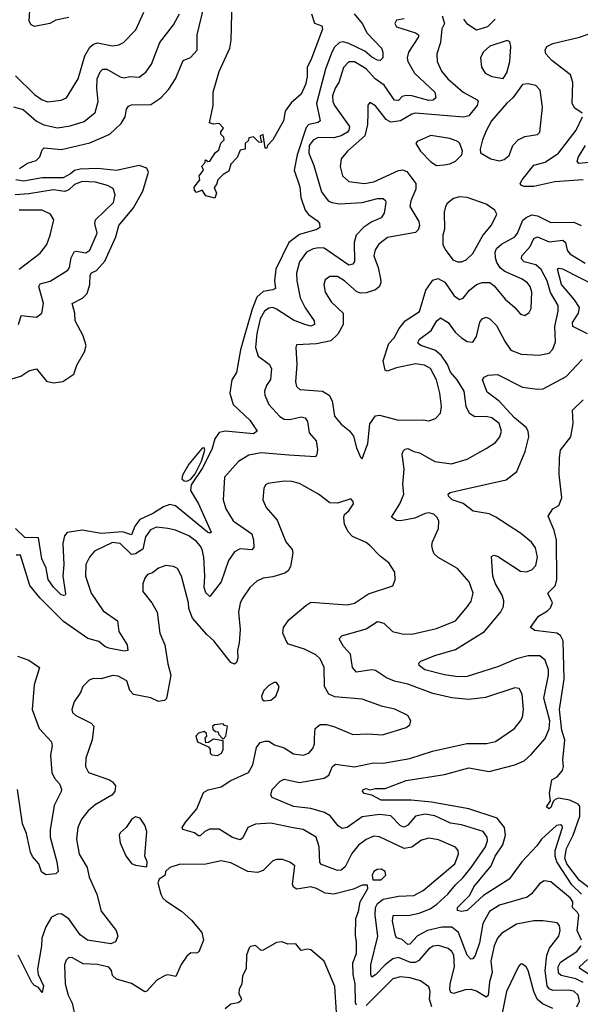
# Model space of a CAD drawing. Extents: x 1954678 to 2060275, y 904822 to 1016299.
# Tile 336 of 467: x 2000028 to 2002969, y 1002218 to 1007385. Entities that reach past the tile are written whole.
import ezdxf

# ---------------------------------------------------------------- set-up
doc = ezdxf.new("R2010")
doc.units = 0

msp = doc.modelspace()

# ---------------------------------------------------------------- linework, layer by layer
at = {"layer": '0CON20XD'}
for points in [[(2001558.5, 1007415), (2001575, 1007367.5), (2001613, 1007353), (2001615.8, 1007335), (2001555, 1007172), (2001535.6, 1007135), (2001535.5, 1007085), (2001527.9, 1007045), (2001505, 1006994.3), (2001451.7, 1006948.3), (2001421.2, 1006905), (2001412, 1006855), (2001355.6, 1006755), (2001327.5, 1006725), (2001325, 1006710), (2001315, 1006710), (2001305, 1006782.5), (2001290, 1006775), (2001292.5, 1006752.5), (2001300, 1006745), (2001295, 1006740), (2001281.7, 1006741.7), (2001255, 1006770), (2001230, 1006765), (2001228.3, 1006751.7), (2001210, 1006735), (2001210, 1006705), (2001185, 1006700), (2001168.3, 1006661.7), (2001135, 1006627.5), (2001125, 1006590), (2001095, 1006572.5), (2001066.7, 1006545), (2001059.5, 1006520.5), (2001047.5, 1006505), (2001060, 1006475), (2001051.7, 1006448.3), (2001005, 1006460), (2000985, 1006490), (2000955, 1006477.5), (2000945, 1006490), (2000943.3, 1006506.7), (2000972.5, 1006545), (2000970, 1006565), (2000992.5, 1006595), (2000983.6, 1006616.4), (2001000, 1006635), (2001000, 1006645), (2001005, 1006650), (2001015, 1006640), (2001025, 1006642.5), (2001054, 1006686), (2001071.7, 1006701.7), (2001083.3, 1006736.7), (2001100, 1006755), (2001098.3, 1006768.3), (2001082.5, 1006785), (2001083, 1006797), (2001096.7, 1006815), (2001075, 1006840), (2001045, 1006837.5), (2001023, 1006843), (2001043.3, 1006935), (2001042.5, 1007005), (2001075, 1007113.3), (2001129.6, 1007235), (2001137.9, 1007277.9), (2001143.1, 1007485)], [(2000005, 1007090), (2000105, 1006992.9), (2000145, 1006964.6), (2000175, 1006953.1), (2000245, 1006961.8), (2000273.1, 1006975), (2000333.8, 1007075), (2000370, 1007195), (2000395, 1007240.8), (2000415, 1007256.6), (2000435, 1007262.8), (2000515, 1007248.4), (2000547.1, 1007252.9), (2000572.5, 1007265), (2000637.7, 1007332.3), (2000678.1, 1007425)], [(2000026.1, 1006603.9), (2000068.3, 1006631.7), (2000113.7, 1006646.3), (2000133.6, 1006665), (2000145, 1006701.2), (2000156.7, 1006713.3), (2000246.5, 1006703.5), (2000395, 1006739.5), (2000500, 1006785), (2000559.6, 1006840.4), (2000581.1, 1006875), (2000587.8, 1006915), (2000599.2, 1006930.8), (2000615, 1006938.5), (2000715, 1006939.6), (2000768.9, 1006975), (2000810, 1007020), (2000844.5, 1007075), (2000885, 1007170), (2000923, 1007187), (2000959.2, 1007225), (2000959.5, 1007305), (2000997.6, 1007465)], [(2000285, 1007396.1), (2000217.5, 1007382.5), (2000185, 1007364.5), (2000105, 1007349.6), (2000087.4, 1007357.4), (2000077.5, 1007377.5), (2000080.5, 1007435)], [(1999995, 1006927.3), (2000045, 1006913.6), (2000115, 1006852.4), (2000155, 1006833.7), (2000225, 1006817.8), (2000292.3, 1006827.8), (2000365, 1006850.4), (2000422.7, 1006897.3), (2000439.1, 1006955), (2000432.5, 1007025), (2000434.7, 1007075), (2000449.2, 1007110.8), (2000464.2, 1007125.8), (2000485, 1007125.4), (2000555, 1007084.6), (2000575, 1007080), (2000605, 1007087.3), (2000655, 1007083.1), (2000689.8, 1007110.2), (2000718.8, 1007151.2), (2000762.9, 1007265), (2000835, 1007358.6), (2000865.4, 1007415)], [(2001782.5, 1007415), (2001823.8, 1007365), (2001850.3, 1007315), (2001925.6, 1007235), (2001933.3, 1007215), (2001932.5, 1007185), (2001919.3, 1007170.7), (2001905, 1007171.8), (2001875, 1007187.9), (2001839.2, 1007219.2), (2001755, 1007259.2), (2001725, 1007268.7), (2001705, 1007264.8), (2001679.2, 1007240.8), (2001664.9, 1007215.1), (2001632.3, 1007125), (2001605.5, 1007025), (2001585.2, 1006945), (2001603.8, 1006855), (2001594.2, 1006845.8), (2001545.1, 1006834.9), (2001530.3, 1006819.7), (2001483.4, 1006675), (2001468.2, 1006595), (2001497.2, 1006507.2), (2001502.3, 1006452.3), (2001526.2, 1006385), (2001543.4, 1006363.4), (2001590.2, 1006330.2), (2001600.6, 1006315), (2001602.5, 1006295), (2001585.8, 1006284.2), (2001495, 1006258.5), (2001440, 1006215), (2001370.8, 1006075), (2001365.3, 1006015), (2001368.9, 1005975), (2001355, 1005966.4), (2001305, 1005958.5), (2001271.8, 1005928.2), (2001247, 1005865), (2001202.4, 1005707.6), (2001186.8, 1005653.2), (2001165.9, 1005534.1), (2001140.7, 1005495), (2001129.7, 1005425), (2001147.9, 1005365), (2001235, 1005283.5), (2001274.2, 1005225), (2001255, 1005211.8), (2001105, 1005226), (2001075, 1005217.9), (2001051.6, 1005185), (2001035, 1005128.6), (2000985, 1005028.9), (2000926.6, 1004943.4), (2000923.2, 1004915), (2000965.3, 1004845), (2001031.4, 1004695), (2001025, 1004690), (2001012.5, 1004695), (2000845, 1004833.8), (2000815, 1004841.6), (2000782.3, 1004827.7), (2000730, 1004795), (2000657.9, 1004762.1), (2000632.4, 1004727.6), (2000615, 1004682.2), (2000567, 1004697), (2000455, 1004688.1), (2000355.4, 1004705.4), (2000276.9, 1004693.1), (2000263.3, 1004676.7), (2000253.8, 1004636.2), (2000259.1, 1004525), (2000254.7, 1004465), (2000267.2, 1004372.8), (2000265.5, 1004364.5), (2000257.2, 1004362.8), (2000245, 1004367.5), (2000205, 1004406.2), (2000176.7, 1004446.7), (2000166, 1004506), (2000144.2, 1004555.7), (2000125.4, 1004665.4), (2000055, 1004667.8), (2000005, 1004715.3)], [(2002045, 1007388.9), (2002005, 1007382), (2001995.7, 1007365), (2002005, 1007347.5), (2002105, 1007316), (2002120.6, 1007305), (2002120, 1007295), (2002067.8, 1007215), (2002060.9, 1007185), (2002064.7, 1007165), (2002099.1, 1007105), (2002205.4, 1007005), (2002210.9, 1006975), (2002196.6, 1006963.4), (2002175, 1006961.3), (2002085.7, 1006985.7), (2002055, 1006987.5), (2002035, 1006981.4), (2002015, 1006961.3), (2001995, 1006962.2), (2001940.8, 1007040.8), (2001893.1, 1007075), (2001845, 1007127.5), (2001785, 1007164.1), (2001755, 1007163.3), (2001726.8, 1007133.2), (2001702.2, 1007055), (2001682.6, 1007025), (2001669.7, 1006985), (2001670.9, 1006955), (2001680, 1006935), (2001758, 1006825), (2001755.4, 1006805), (2001747.1, 1006795), (2001715, 1006776.1), (2001675, 1006765.6), (2001593.6, 1006766.4), (2001566.6, 1006753.4), (2001546.8, 1006725), (2001544.7, 1006684.7), (2001570.1, 1006620.1), (2001611.1, 1006481.1), (2001646.4, 1006435), (2001665, 1006425.3), (2001705, 1006417.8), (2001825, 1006424.8), (2001905, 1006445.9), (2001935, 1006446.5), (2001946.2, 1006436.2), (2001948.5, 1006425), (2001940.7, 1006369.3), (2001924.2, 1006345), (2001875, 1006323.6), (2001833.9, 1006296.1), (2001793.1, 1006255), (2001781.9, 1006215), (2001783.6, 1006116.4), (2001775, 1006101.4), (2001755, 1006097.1), (2001625.2, 1006185.2), (2001595, 1006188.1), (2001566.9, 1006183.1), (2001533.1, 1006165), (2001495.9, 1006115), (2001479.4, 1006055), (2001480.9, 1006015), (2001498.8, 1005925), (2001525, 1005872.5), (2001573.5, 1005805), (2001574.4, 1005785), (2001555, 1005777.2), (2001524.2, 1005785), (2001465, 1005808.3), (2001375, 1005866.5), (2001355, 1005873.7), (2001335, 1005871.9), (2001311.9, 1005855), (2001289.3, 1005815), (2001272.1, 1005737.9), (2001265.3, 1005665.3), (2001279.4, 1005619.4), (2001336.7, 1005576.7), (2001348.5, 1005555), (2001344, 1005496), (2001321.8, 1005465), (2001312.9, 1005435), (2001313.8, 1005415), (2001334.5, 1005365), (2001393, 1005303), (2001415, 1005289.2), (2001445, 1005287.6), (2001505, 1005301.2), (2001525.3, 1005295.3), (2001537.1, 1005277.1), (2001546.8, 1005216.8), (2001584, 1005175), (2001590.9, 1005129.1), (2001587, 1005103), (2001578.9, 1005091.1), (2001440.2, 1005099.7), (2001295, 1005111.8), (2001230.4, 1005099.6), (2001175, 1005065.6), (2001101.4, 1004985), (2001095.4, 1004865), (2001108.7, 1004818.7), (2001147.7, 1004755), (2001245, 1004686.7), (2001254.1, 1004655), (2001256.2, 1004615), (2001245, 1004602.7), (2001185, 1004607.5), (2001155, 1004591.9), (2001123.2, 1004546.8), (2001083.8, 1004435), (2001025, 1004358.8), (2001005, 1004377.1), (2000995.4, 1004405), (2000999.2, 1004465), (2000993.3, 1004565), (2000985.8, 1004605), (2000975, 1004624.4), (2000955, 1004647.3), (2000915, 1004676.7), (2000845, 1004706.1), (2000805.5, 1004714.5), (2000745, 1004721.2), (2000713, 1004707), (2000688.4, 1004671.6), (2000672.8, 1004607.2), (2000635, 1004582.5), (2000615, 1004578.8), (2000555, 1004635.3), (2000515, 1004640.9), (2000419.5, 1004595), (2000394.5, 1004565), (2000375.4, 1004525), (2000372.7, 1004465), (2000402.7, 1004375), (2000465, 1004282.9), (2000540.4, 1004230.4), (2000548.5, 1004175), (2000592.2, 1004105), (2000595, 1004073.8), (2000575, 1004070.6), (2000495, 1004086.8), (2000474.4, 1004095), (2000442.3, 1004122.3), (2000385, 1004138.4), (2000256.8, 1004226.8), (2000135, 1004350)], [(2002244.4, 1007405), (2002256.5, 1007365), (2002243.1, 1007336.9), (2002235.9, 1007265), (2002215.5, 1007205), (2002217.5, 1007165), (2002240.5, 1007115), (2002274.5, 1007075), (2002355, 1007004.7), (2002427.8, 1006965), (2002432.7, 1006955), (2002427.2, 1006935), (2002385, 1006880.9), (2002356.3, 1006873.7), (2002105, 1006894.2), (2002085, 1006889.4), (2002026.5, 1006853.5), (2001975, 1006847), (2001951.3, 1006861.3), (2001895, 1006932.9), (2001865, 1006950), (2001854.2, 1006935.8), (2001854.4, 1006895.6), (2001853.1, 1006835), (2001838.1, 1006775), (2001748.2, 1006695), (2001714.2, 1006654.2), (2001709.1, 1006615), (2001720.9, 1006565), (2001755.3, 1006535.3), (2001835, 1006524.7), (2001885, 1006534.2), (2002015, 1006593.2), (2002036.3, 1006596.3), (2002059.1, 1006589.1), (2002106.7, 1006525), (2002106.2, 1006495), (2002079.7, 1006435), (2002075.4, 1006405), (2002121.2, 1006325), (2002125.3, 1006305), (2002117.8, 1006282.2), (2002105, 1006268.4), (2001957.6, 1006242.4), (2001912.6, 1006207.4), (2001892, 1006178), (2001886.2, 1006145), (2001908.5, 1006085), (2001920.8, 1006025), (2001922.7, 1006005), (2001916.3, 1005985), (2001895, 1005967.1), (2001845, 1005951.6), (2001815, 1005949.7), (2001797, 1005957), (2001732.5, 1006015), (2001695, 1006036.4), (2001655, 1006037.5), (2001630.7, 1006019.3), (2001622.7, 1005995), (2001630.9, 1005955), (2001662.5, 1005905), (2001724.7, 1005845), (2001725.3, 1005785), (2001697.1, 1005735), (2001659.7, 1005700.3), (2001585, 1005683.4), (2001480.5, 1005679.5), (2001476, 1005665), (2001482.5, 1005575), (2001474.5, 1005485), (2001479.7, 1005459.7), (2001496.7, 1005445), (2001616, 1005436), (2001651.2, 1005415), (2001666.6, 1005385), (2001678.6, 1005305), (2001715, 1005262), (2001757.6, 1005227.6), (2001778.9, 1005198.9), (2001795, 1005137.5), (2001815, 1005090), (2001825, 1005080)], [(2002523.1, 1007386.9), (2002483, 1007347), (2002425, 1007330.4), (2002379.3, 1007359.3), (2002358.3, 1007388.3)], [(2002979.2, 1006895), (2002940.5, 1006920.5), (2002926.9, 1006945), (2002930.4, 1007055), (2002918.2, 1007095), (2002820.6, 1007170.6), (2002787.7, 1007205), (2002784.6, 1007225), (2002793.1, 1007245), (2002825, 1007260.8), (2002965, 1007293.4), (2003045, 1007321.6)], [(2002565, 1007076.7), (2002584.4, 1007105.6), (2002600, 1007165), (2002604.3, 1007245), (2002598.6, 1007268.6), (2002585.8, 1007275.8), (2002495, 1007246.5), (2002458.6, 1007215), (2002445.7, 1007185), (2002450, 1007135), (2002470.8, 1007105), (2002505, 1007086.9), (2002565, 1007076.7)], [(2002545, 1006644.5), (2002569.3, 1006650.7), (2002595, 1006672), (2002615.9, 1006724.1), (2002642.5, 1006755), (2002678.9, 1006771.1), (2002745, 1006782.5), (2002757.1, 1006795), (2002770.6, 1006925), (2002758.9, 1007015), (2002735, 1007039.4), (2002695, 1007048.1), (2002665, 1007044), (2002615.2, 1006974.7), (2002582.8, 1006947.2), (2002503.5, 1006855), (2002475, 1006801.2), (2002455.7, 1006755), (2002444.2, 1006705), (2002446, 1006686), (2002500, 1006655), (2002545, 1006644.5)], [(2002984.1, 1006544.1), (2002835, 1006534.4), (2002725, 1006509.4), (2002675, 1006509.6), (2002660, 1006515), (2002654.3, 1006525), (2002663.5, 1006545), (2002725, 1006622.1), (2002785, 1006637.8), (2002855.4, 1006685), (2002947.5, 1006805), (2002980.6, 1006875)], [(2002215, 1006619.2), (2002255, 1006624), (2002285, 1006628.8), (2002315, 1006642.5), (2002348, 1006675), (2002351.2, 1006695), (2002336.2, 1006735), (2002326.7, 1006745), (2002285, 1006761.4), (2002185, 1006776.4), (2002113.3, 1006745), (2002106.7, 1006735), (2002130.6, 1006695), (2002185, 1006638.6), (2002215, 1006619.2)], [(2003015, 1006635.6), (2002960.9, 1006630.9), (2002952.6, 1006642.6), (2002959.5, 1006665), (2002995.6, 1006724.4)], [(1999945, 1005487.7), (2000033.8, 1005515), (2000075, 1005541.4), (2000115, 1005553.3), (2000168.5, 1005488.5), (2000205, 1005479.6), (2000253.6, 1005486.4), (2000311.2, 1005525), (2000327.5, 1005572.5), (2000367.7, 1005642.3), (2000376.1, 1005675), (2000360.8, 1005725), (2000318.6, 1005805), (2000316.8, 1005845), (2000302.5, 1005895), (2000357.3, 1005922.7), (2000382.2, 1005947.8), (2000396.3, 1005995), (2000397.4, 1006045), (2000404.2, 1006055.8), (2000430.5, 1006069.5), (2000475, 1006117.7), (2000532.7, 1006245), (2000547.6, 1006305), (2000625, 1006396.8), (2000673.1, 1006485), (2000703.9, 1006585), (2000695, 1006606.1), (2000655, 1006619.6), (2000535, 1006593.2), (2000435, 1006604.8), (2000345, 1006601), (2000315, 1006592.8), (2000293.4, 1006576.6), (2000255, 1006554.8), (2000145, 1006554.4), (2000047.7, 1006537.7), (2000006.7, 1006545)], [(2000020.8, 1005785), (2000035, 1005832), (2000115, 1005823.1), (2000144.4, 1005845.6), (2000152.1, 1005895), (2000127.3, 1005985), (2000135, 1005998.8), (2000186.7, 1006013.2), (2000280.2, 1006069.8), (2000288.8, 1006085), (2000297.1, 1006135), (2000313.3, 1006166.8), (2000325, 1006170), (2000375, 1006161.8), (2000395, 1006175.7), (2000434.6, 1006265), (2000422.5, 1006315), (2000424.5, 1006335), (2000519.1, 1006425), (2000528.9, 1006465), (2000518.2, 1006498.2), (2000488, 1006515), (2000425, 1006531.6), (2000355, 1006535.2), (2000315, 1006520.5), (2000285, 1006492.4), (2000265, 1006483.3), (2000205, 1006492.3), (2000075, 1006470.8), (2000004.5, 1006465.5)], [(2002325, 1006113.8), (2002345, 1006114.6), (2002370.8, 1006125), (2002405, 1006158.6), (2002458.1, 1006251.9), (2002503.5, 1006306.5), (2002530.6, 1006365), (2002520.8, 1006385), (2002475, 1006417.3), (2002375, 1006452.2), (2002335, 1006455.7), (2002303.4, 1006446.6), (2002270.3, 1006419.7), (2002261.2, 1006405), (2002254, 1006375), (2002256.2, 1006285), (2002248.1, 1006255), (2002248.6, 1006205), (2002259.2, 1006179.2), (2002300.8, 1006125), (2002325, 1006113.8)], [(2000025.5, 1006075), (2000135, 1006160.5), (2000169.1, 1006205), (2000187.8, 1006255), (2000206, 1006335), (2000190, 1006365), (2000145.5, 1006384.5), (2000025, 1006386.2)], [(2001825, 1005080), (2001855, 1005160), (2001865.3, 1005264.7), (2001895, 1005305.5), (2001915, 1005309.6), (2002015, 1005282.7), (2002144.5, 1005285.5), (2002175, 1005280.6), (2002208.7, 1005291.3), (2002235, 1005320), (2002240, 1005355), (2002232.7, 1005425), (2002214.6, 1005495), (2002183.1, 1005555), (2002152.4, 1005572.4), (2002105, 1005579.5), (2002005, 1005557.5), (2001955, 1005540), (2001944.4, 1005545), (2001933.9, 1005595), (2001964.2, 1005685.8), (2001992.2, 1005715), (2002019.2, 1005765), (2002049.7, 1005805), (2002125.7, 1005854.3), (2002158.3, 1005965), (2002195, 1006018), (2002222.9, 1006027.1), (2002258.2, 1006008.2), (2002306.7, 1005935), (2002335, 1005916.5), (2002355, 1005924.4), (2002388.2, 1005965), (2002425, 1005995.4), (2002455, 1006006.2), (2002495, 1006006.2), (2002518, 1005988), (2002575, 1005918.1), (2002625.3, 1005875.3), (2002655, 1005839.4), (2002677.9, 1005832.1), (2002701.3, 1005848.7), (2002710.9, 1005869.1), (2002714.6, 1005955), (2002705.4, 1005985), (2002690.5, 1006005), (2002661.1, 1006025), (2002573.1, 1006063.1), (2002550.5, 1006080.5), (2002531.2, 1006111.2), (2002524.8, 1006134.8), (2002522, 1006165), (2002530.2, 1006185), (2002555, 1006206.4), (2002625, 1006245.4), (2002640.3, 1006265), (2002667.6, 1006332.4), (2002685, 1006347.3), (2002715, 1006360), (2002745, 1006355.3), (2002815, 1006320.7), (2002935, 1006322.9), (2002974.5, 1006305)], [(2002975.2, 1002555), (2002952.9, 1002605), (2002960.6, 1002685), (2002955, 1002698.8), (2002928.8, 1002725), (2002929.6, 1002755), (2002918.1, 1002775), (2002815, 1002861.1), (2002780, 1002865), (2002755, 1002849.2), (2002712.9, 1002797.1), (2002689.5, 1002780.5), (2002545, 1002738.6), (2002492.5, 1002705), (2002457.9, 1002642.1), (2002439.7, 1002540.3), (2002416.9, 1002473.1), (2002405, 1002456.7), (2002395, 1002455.6), (2002375, 1002475.6), (2002330.2, 1002595), (2002295, 1002622.2), (2002242.7, 1002622.7), (2002168.2, 1002605), (2002115, 1002576.6), (2002075, 1002533.2), (2002065, 1002531.8), (2002035, 1002558.2), (2002005, 1002567.5), (2001998.8, 1002578.8), (2001983.3, 1002655), (2001986.9, 1002683.1), (2002075, 1002686.4), (2002123.5, 1002696.5), (2002180.7, 1002719.3), (2002216.9, 1002743.1), (2002274.1, 1002795), (2002313.5, 1002845), (2002355, 1002883.8), (2002396.7, 1002935), (2002471.1, 1003045), (2002481.4, 1003075), (2002481.2, 1003095), (2002460, 1003125), (2002345, 1003160.3), (2002288.8, 1003168.8), (2002206.6, 1003206.6), (2002155, 1003215.9), (2002105, 1003205.8), (2002065, 1003157.1), (2002045, 1003146.7), (2002025, 1003153.8), (2001975, 1003207.4), (2001915, 1003214), (2001825, 1003202.1), (2001745, 1003145.7), (2001719.7, 1003139.7), (2001698, 1003155), (2001656.4, 1003206.4), (2001626.7, 1003225), (2001555.5, 1003245.5), (2001465, 1003255.3), (2001352.7, 1003302.7), (2001346, 1003315), (2001352, 1003345), (2001395, 1003388.5), (2001415, 1003400), (2001495, 1003382.3), (2001625.7, 1003404.3), (2001649.3, 1003420.7), (2001669.6, 1003465), (2001685, 1003478.8), (2001785, 1003464), (2001884.6, 1003485.4), (2001935, 1003482.9), (2002075, 1003507.5), (2002193.6, 1003546.4), (2002373.5, 1003586.5), (2002476.4, 1003586.4), (2002525, 1003597.3), (2002624.3, 1003665), (2002656.2, 1003705), (2002666.1, 1003725), (2002671.5, 1003765), (2002664.5, 1003845), (2002647.5, 1003875), (2002625, 1003878.2), (2002471.8, 1003828.2), (2002385, 1003817.9), (2002295, 1003825.4), (2002195, 1003849.6), (2002065, 1003897.8), (2001995, 1003914.2), (2001951.9, 1003931.9), (2001895, 1003970), (2001873.1, 1003973.1), (2001795, 1003960.5), (2001773.6, 1003985), (2001763.8, 1004055), (2001727.3, 1004095), (2001703.1, 1004135), (2001718, 1004152), (2001845, 1004187.8), (2001905, 1004227.5), (2001937.4, 1004217.4), (2001984.2, 1004174.2), (2002035, 1004162.5), (2002085, 1004160.4), (2002215, 1004189.6), (2002315, 1004230.9), (2002377.5, 1004305), (2002395.9, 1004334.1), (2002406.2, 1004375), (2002385.3, 1004435.3), (2002325, 1004505.6), (2002223.1, 1004563.1), (2002202.3, 1004582.3), (2002195, 1004600), (2002190.6, 1004625), (2002194.4, 1004645), (2002225.6, 1004715), (2002226.9, 1004755), (2002217.1, 1004775), (2002199.8, 1004789.8), (2002175, 1004796.4), (2002155, 1004793.6), (2002100.2, 1004769.8), (2002025, 1004755.5), (2002005, 1004757.5), (2001979.2, 1004775), (2002022.2, 1004845), (2002043.6, 1004895), (2002038.5, 1004945), (2002044.7, 1005025.3), (2002033.9, 1005105), (2002038.9, 1005121.1), (2002049.5, 1005130.5), (2002065, 1005135.3), (2002095, 1005118.1), (2002125, 1005112), (2002205, 1005066.4), (2002293.7, 1005053.7), (2002375, 1005077.8), (2002475.4, 1005134.6), (2002525, 1005166.9), (2002546.5, 1005195), (2002556.2, 1005225), (2002542.8, 1005265), (2002505, 1005295.9), (2002475, 1005302.4), (2002415, 1005301.1), (2002387.7, 1005317.7), (2002370.2, 1005355), (2002360.5, 1005435), (2002323.3, 1005495), (2002288.9, 1005535), (2002272.4, 1005575), (2002238.7, 1005625), (2002205, 1005650.9), (2002132, 1005675), (2002119.2, 1005685), (2002117.5, 1005695), (2002125, 1005707.5), (2002186.7, 1005753.3), (2002215.9, 1005804.1), (2002235, 1005820), (2002275, 1005795.4), (2002312.1, 1005745), (2002345, 1005716.1), (2002375, 1005696.9), (2002405, 1005692.2), (2002425, 1005722), (2002442.6, 1005797.4), (2002455, 1005815.8), (2002475, 1005823.5), (2002495, 1005814.5), (2002529.6, 1005779.6), (2002574.8, 1005694.8), (2002605, 1005651.5), (2002659.4, 1005629.4), (2002753.6, 1005623.6), (2002805, 1005634.4), (2002824.6, 1005655.4), (2002839.1, 1005695), (2002835.2, 1005775), (2002853.5, 1005855), (2002852.8, 1005885), (2002813.6, 1005953.6), (2002795.6, 1006015), (2002763.1, 1006073.1), (2002735, 1006098), (2002674.5, 1006114.5), (2002660.8, 1006130.8), (2002663.1, 1006145), (2002705.4, 1006194.6), (2002725, 1006237.3), (2002745, 1006245.3), (2002805, 1006219.1), (2002877.6, 1006227.6), (2002890.7, 1006215), (2002900.3, 1006175), (2002915, 1006155.4), (2002995, 1006107.5)], [(2003006.6, 1005736.6), (2002930, 1005775), (2002928.2, 1005795), (2002959.2, 1005845), (2002964.2, 1005875), (2002938.4, 1005915), (2002870, 1005995), (2002849.5, 1006075), (2002855, 1006081.1), (2002875, 1006076.8), (2003055, 1005985.7)], [(2002975, 1002795.5), (2002925.1, 1002845.1), (2002846.1, 1002966.1), (2002836.6, 1002995), (2002837.8, 1003025), (2002876, 1003146), (2002874.2, 1003155), (2002865, 1003160.5), (2002845, 1003156), (2002765.3, 1003085), (2002740.3, 1003049.7), (2002662.3, 1002965), (2002595, 1002873.8), (2002460.5, 1002789.5), (2002375, 1002710.6), (2002345, 1002705.5), (2002325, 1002710), (2002325, 1002725.5), (2002388.7, 1002791.3), (2002410.3, 1002835), (2002501.9, 1002945), (2002522.4, 1002995), (2002561.9, 1003055), (2002576, 1003105), (2002571.6, 1003145), (2002533.2, 1003195), (2002385, 1003243.6), (2002188.6, 1003278.6), (2002081.5, 1003288.5), (2001925, 1003288.8), (2001875, 1003315.8), (2001834.6, 1003324.6), (2001827.1, 1003335), (2001829.2, 1003345), (2001845, 1003350), (2001865, 1003342.5), (2001895, 1003350), (2001945, 1003349.5), (2002055, 1003392.5), (2002256.1, 1003423.9), (2002385, 1003458.4), (2002491.1, 1003438.9), (2002625, 1003474), (2002674.4, 1003495), (2002711.7, 1003528.3), (2002785, 1003613.1), (2002806.5, 1003663.5), (2002808.4, 1003705), (2002777.3, 1003825), (2002802.7, 1003945), (2002802.3, 1003972.3), (2002785, 1004024.2), (2002757.4, 1004047.4), (2002696.1, 1004046.1), (2002635, 1004030), (2002539.7, 1003990.3), (2002375, 1003938.9), (2002327.1, 1003937.1), (2002257, 1003947), (2002152.6, 1003972.6), (2002124.2, 1003995), (2002122.7, 1004007.3), (2002131.7, 1004018.3), (2002205, 1004048.2), (2002315, 1004079.3), (2002466.7, 1004175), (2002551.7, 1004278.3), (2002565.6, 1004305), (2002567.3, 1004335), (2002558.7, 1004365), (2002524, 1004425), (2002510.4, 1004465), (2002502.9, 1004567.1), (2002515, 1004575.7), (2002535, 1004570), (2002655, 1004490.8), (2002685, 1004488), (2002715, 1004498.2), (2002735, 1004520), (2002745.3, 1004565), (2002733.6, 1004613.6), (2002712.6, 1004642.6), (2002655, 1004691.1), (2002525.7, 1004775), (2002491.8, 1004791.8), (2002406.6, 1004806.6), (2002355, 1004846), (2002297.5, 1004865), (2002277.5, 1004885), (2002275.7, 1004895), (2002286.9, 1004903.1), (2002345, 1004918), (2002579.4, 1004970.6), (2002636.5, 1005013.5), (2002680.4, 1005119.6), (2002698.7, 1005195), (2002694.7, 1005225), (2002684.7, 1005245), (2002624.7, 1005295), (2002543.1, 1005383.1), (2002480.5, 1005430.5), (2002456.2, 1005495), (2002465, 1005508.8), (2002485, 1005520), (2002535, 1005522.2), (2002665, 1005456.2), (2002745, 1005445.9), (2002775, 1005448), (2002895, 1005512.1), (2002978.6, 1005601.4)], [(2003029, 1002819), (2002965, 1002867.6), (2002899.1, 1002955), (2002888.1, 1002985), (2002897.2, 1003035), (2002930.9, 1003105), (2002967.1, 1003205), (2002967.5, 1003257.5), (2002958.7, 1003268.7), (2002915, 1003288.9), (2002855, 1003300), (2002836.7, 1003293.3), (2002827.5, 1003282.5), (2002815, 1003250), (2002803.9, 1003243.9), (2002792.5, 1003255), (2002812.5, 1003285), (2002807.5, 1003325), (2002820, 1003395), (2002848, 1003412), (2002875.8, 1003445), (2002881.5, 1003465), (2002878.2, 1003498.2), (2002887.4, 1003605), (2002872.5, 1003655), (2002859.8, 1003765), (2002883.8, 1003923.8), (2002879.2, 1004125), (2002865, 1004152.5), (2002845.3, 1004165.3), (2002730, 1004180), (2002707.5, 1004195), (2002749.4, 1004255), (2002797.2, 1004282.8), (2002811.9, 1004298.1), (2002822.9, 1004325), (2002799.2, 1004375), (2002836.6, 1004413.4), (2002846.1, 1004445), (2002844.1, 1004655), (2002830, 1004710), (2002800.8, 1004779.2), (2002825, 1004817.5), (2002856.7, 1004835), (2002872, 1004875), (2002857.7, 1004997.7), (2002859.2, 1005085), (2002866, 1005125), (2002918.8, 1005195), (2002931.2, 1005265), (2002928, 1005335), (2002985, 1005390)], [(2000905, 1004963.6), (2000926.2, 1004973.8), (2000948.4, 1005001.6), (2000981.7, 1005068.3), (2000999.4, 1005125), (2000995, 1005138.8), (2000985, 1005135.6), (2000915, 1005052.2), (2000881.5, 1004995), (2000878.6, 1004975), (2000891.2, 1004965), (2000905, 1004963.6)], [(2002950.7, 1002205), (2002965.2, 1002235), (2002957.5, 1002265), (2002935, 1002286.1), (2002905, 1002292.6), (2002825, 1002290.6), (2002805, 1002298.8), (2002795.2, 1002315.2), (2002785.2, 1002395), (2002792.7, 1002475), (2002808.3, 1002511.7), (2002856.4, 1002575), (2002863.3, 1002605), (2002860.6, 1002630.6), (2002847.5, 1002645), (2002775, 1002656.1), (2002725, 1002656.6), (2002635, 1002639), (2002555, 1002590), (2002535.2, 1002564.8), (2002517.4, 1002525), (2002500, 1002445), (2002506, 1002385), (2002492.3, 1002335), (2002485.2, 1002264.8), (2002475.3, 1002254.7), (2002425, 1002287.6), (2002396.2, 1002296.2), (2002365, 1002294.4), (2002305, 1002274.1), (2002289.3, 1002279.3), (2002283.8, 1002295), (2002285.8, 1002325), (2002308.4, 1002415), (2002305.8, 1002475.8), (2002295.3, 1002495), (2002275, 1002511.3), (2002225, 1002526.7), (2002197.3, 1002522.7), (2002175, 1002508.9), (2002121.8, 1002448.2), (2002102.7, 1002437.3), (2002077.6, 1002437.6), (2002015, 1002462.8), (2001985, 1002456.2), (2001944.6, 1002425.4), (2001895, 1002372), (2001875, 1002361.1), (2001869.2, 1002375), (2001870.3, 1002425), (2001906.7, 1002575), (2001892, 1002685), (2001894, 1002726), (2001905, 1002746.8), (2001935, 1002769.8), (2002014.7, 1002784.7), (2002095, 1002789.1), (2002145, 1002814.6), (2002310.8, 1002955), (2002330, 1003005), (2002328.2, 1003025), (2002315, 1003043.1), (2002225, 1003081.2), (2002175, 1003090), (2002135, 1003079.6), (2002085, 1003042.5), (2002045, 1003035.2), (2001916.3, 1003096.3), (2001885, 1003100.3), (2001845, 1003082.7), (2001805, 1003053.8), (2001770.6, 1003009.4), (2001735, 1002939.6), (2001715, 1002921.4), (2001695, 1002919.2), (2001611.9, 1002951.9), (2001601.9, 1002961.9), (2001598.4, 1003045), (2001583.5, 1003095), (2001515, 1003135.5), (2001463.1, 1003143.1), (2001345, 1003167.7), (2001265, 1003163.1), (2001224.3, 1003145), (2001198.5, 1003091.5), (2001185, 1003080.6), (2001145, 1003092.9), (2001075, 1003137.5), (2001023.1, 1003136.9), (2000998.6, 1003125), (2000975, 1003101.9), (2000965, 1003101.9), (2000945, 1003118.5), (2000884.4, 1003134.4), (2000880.8, 1003145), (2000898.5, 1003175), (2000957, 1003243), (2000991.1, 1003328.9), (2001017, 1003343), (2001085, 1003359.7), (2001135, 1003392), (2001227.5, 1003435), (2001250.9, 1003475), (2001269.6, 1003565), (2001288.8, 1003591.2), (2001315, 1003599.6), (2001335, 1003598.5), (2001365, 1003578.9), (2001415, 1003563.3), (2001465, 1003532.1), (2001515, 1003525.5), (2001544.2, 1003535), (2001565, 1003560.8), (2001574.5, 1003585), (2001574.6, 1003615.4), (2001577.3, 1003665), (2001605, 1003685.4), (2001636, 1003686), (2001676.5, 1003676.5), (2001775, 1003633.5), (2001855, 1003638.1), (2001931.7, 1003631.7), (2002055, 1003670.8), (2002073.8, 1003685), (2002079.2, 1003705), (2002063.4, 1003733.4), (2001996, 1003766), (2001931.5, 1003781.5), (2001825, 1003819.4), (2001681.7, 1003831.8), (2001649.5, 1003845), (2001627.1, 1003885), (2001625.4, 1003985), (2001605, 1004030), (2001581.5, 1004051.5), (2001522.3, 1004082.3), (2001438.6, 1004108.6), (2001428.5, 1004118.5), (2001407.5, 1004165), (2001411.4, 1004195), (2001439.5, 1004235), (2001529, 1004311), (2001555, 1004327.7), (2001745, 1004314.5), (2001785, 1004323.5), (2001858.3, 1004371.7), (2001985.7, 1004414.3), (2001997.5, 1004445), (2001995.7, 1004485), (2001965, 1004534), (2001919.8, 1004569.8), (2001865.3, 1004625.3), (2001845, 1004640.6), (2001773, 1004673), (2001752.5, 1004695), (2001732.5, 1004735), (2001727.7, 1004772.3), (2001731.9, 1004788.1), (2001755, 1004806.7), (2001778.8, 1004845), (2001777, 1004857), (2001765, 1004870), (2001695, 1004848), (2001655, 1004848.9), (2001595, 1004894.4), (2001495, 1004951.5), (2001455, 1004961.5), (2001415, 1004963.3), (2001328.7, 1004951.3), (2001316.6, 1004943.4), (2001308.1, 1004925), (2001304, 1004865), (2001320.8, 1004825), (2001378.3, 1004758.3), (2001424.4, 1004645), (2001457.1, 1004605), (2001461.4, 1004585), (2001448.2, 1004515), (2001436.5, 1004493.5), (2001419.1, 1004480.9), (2001355, 1004461.5), (2001305, 1004454.4), (2001271.9, 1004438.1), (2001234.4, 1004405), (2001195.6, 1004345), (2001185, 1004323.3), (2001176.2, 1004275), (2001184.7, 1004185), (2001179.4, 1004115), (2001170, 1004075), (2001171.4, 1004035), (2001165, 1004011.4), (2001155, 1004002.5), (2001135, 1004012.1), (2001046.2, 1004125), (2001008.8, 1004158.8), (2000934.6, 1004244.6), (2000914.3, 1004295), (2000913.3, 1004325), (2000877.3, 1004465), (2000855, 1004504.2), (2000835, 1004515.7), (2000795, 1004521.4), (2000755, 1004506.7), (2000725, 1004482.9), (2000697.3, 1004472.7), (2000684.2, 1004455), (2000674, 1004425), (2000674, 1004385), (2000720.6, 1004325), (2000748.6, 1004275), (2000762.2, 1004165), (2000789.5, 1004105), (2000804.5, 1004005), (2000820.4, 1003945), (2000797.5, 1003822.5), (2000787.7, 1003812.3), (2000755, 1003806.2), (2000715, 1003826.2), (2000625, 1003843.5), (2000605, 1003864.2), (2000590, 1003915), (2000545, 1003939.5), (2000515, 1003942.9), (2000455, 1003926), (2000412.3, 1003927.7), (2000391.2, 1003918.8), (2000358, 1003885), (2000346.2, 1003855), (2000312.5, 1003805), (2000301.1, 1003765), (2000305, 1003748.8), (2000322.8, 1003732.8), (2000403.3, 1003693.3), (2000417.3, 1003677.3), (2000407.5, 1003605), (2000375, 1003510), (2000372.2, 1003465), (2000388.1, 1003435), (2000499.2, 1003395), (2000515.3, 1003385.3), (2000529.6, 1003365), (2000525.9, 1003335), (2000511.5, 1003315), (2000423.5, 1003265), (2000386.7, 1003233.3), (2000351.2, 1003188.8), (2000333.3, 1003145), (2000325.5, 1003085), (2000340.4, 1003005), (2000381.3, 1002935), (2000392.8, 1002885), (2000432.2, 1002795), (2000455, 1002706), (2000534.3, 1002605), (2000543.3, 1002575), (2000530, 1002545), (2000505.3, 1002534.7), (2000383.8, 1002555), (2000345, 1002582.5), (2000285, 1002667.2), (2000245, 1002691.8), (2000225, 1002690.7), (2000194.3, 1002675.7), (2000164.8, 1002625.2), (2000143.6, 1002565), (2000142.5, 1002525), (2000121.6, 1002401.6), (2000123.9, 1002375), (2000152.7, 1002315), (2000145, 1002280), (2000126.2, 1002306.2), (2000105, 1002316.7), (2000091.7, 1002331.7), (2000019.1, 1002475)], [(2000135, 1004350), (2000080, 1004415), (2000032.5, 1004575), (2000009.4, 1004575)], [(2000015.5, 1004045.5), (2000075, 1004024.3), (2000131.9, 1003985), (2000103.1, 1003895), (2000092.7, 1003765), (2000130, 1003665), (2000194.4, 1003594.4), (2000197.8, 1003575), (2000189.1, 1003525), (2000196.2, 1003435), (2000210, 1003405), (2000236.7, 1003375), (2000246.4, 1003346.4), (2000245.4, 1003334.6), (2000208, 1003262), (2000187.4, 1003132.6), (2000187.9, 1003095), (2000221.9, 1002965), (2000228.8, 1002915), (2000217.1, 1002902.9), (2000165, 1002897.5), (2000142.7, 1002912.7), (2000127.5, 1002955), (2000095, 1002994.2), (2000085, 1003016.2), (2000063.2, 1003115), (2000042.3, 1003165), (2000015.2, 1003345)], [(2001310.5, 1003810.5), (2001345, 1003814), (2001371.2, 1003835), (2001383.9, 1003866.1), (2001388.8, 1003885), (2001375, 1003906.2), (2001362.7, 1003907.3), (2001335, 1003891.2), (2001308, 1003865), (2001296.2, 1003835), (2001299.3, 1003819.3), (2001310.5, 1003810.5)], [(2001095, 1003610), (2001110, 1003625), (2001118.3, 1003678.3), (2001101.7, 1003681.7), (2001095, 1003690), (2001050, 1003685), (2001040, 1003675), (2001041.7, 1003661.7), (2001055, 1003650), (2001068.3, 1003648.3), (2001070, 1003635), (2001095, 1003610)], [(2001065, 1003524.2), (2001085, 1003534), (2001095, 1003552.5), (2001095, 1003600), (2001045, 1003610), (2001018.3, 1003591.7), (2001005, 1003590), (2001000, 1003615), (2001010, 1003625), (2001008.3, 1003638.3), (2000995, 1003650), (2000965, 1003640), (2000952.5, 1003625), (2000960, 1003595), (2001018.3, 1003568.3), (2001027, 1003557), (2001027.5, 1003535), (2001036.4, 1003526.4), (2001065, 1003524.2)], [(2000695, 1002940), (2000696.2, 1002965), (2000683.3, 1002995), (2000694, 1003125), (2000685, 1003157.5), (2000660, 1003195), (2000635, 1003202.5), (2000615, 1003187.5), (2000586.2, 1003145), (2000555, 1003117.5), (2000550, 1003105), (2000554.2, 1003065), (2000585, 1002996.7), (2000615, 1002957.5), (2000635, 1002947.5), (2000695, 1002940)], [(2001795, 1002212.8), (2001789.5, 1002225), (2001787.3, 1002325), (2001776.7, 1002375), (2001776.3, 1002435), (2001794.2, 1002485), (2001795.3, 1002545.3), (2001789.6, 1002579.6), (2001792, 1002668), (2001805.9, 1002705), (2001814.7, 1002755.3), (2001854, 1002825), (2001853.3, 1002843.3), (2001825, 1002843.1), (2001778.5, 1002821.5), (2001675, 1002796), (2001630.6, 1002800.6), (2001585, 1002826.2), (2001555, 1002834.7), (2001482.4, 1002822.4), (2001465, 1002833.1), (2001458.5, 1002848.5), (2001471.1, 1002945), (2001445, 1002964.4), (2001407, 1002977), (2001375, 1002977.5), (2001355, 1002971.1), (2001305, 1002920.6), (2001275, 1002909.5), (2001225, 1002914.6), (2001135, 1002959.6), (2001085, 1002971.3), (2001005, 1002952.9), (2000865, 1002951.4), (2000815, 1002935.8), (2000792.5, 1002915), (2000790, 1002895), (2000760, 1002875), (2000752.5, 1002855), (2000768.8, 1002795), (2000778.8, 1002775), (2000795, 1002760.8), (2000876.7, 1002706.7), (2000929.2, 1002659.2), (2000984, 1002595), (2000991.4, 1002555), (2000967.3, 1002492.7), (2000955, 1002486.2), (2000925, 1002488.8), (2000905, 1002471.2), (2000875, 1002426.2), (2000846.7, 1002363.3), (2000805, 1002372.7), (2000791.1, 1002368.9), (2000746.3, 1002343.7), (2000695, 1002287.1), (2000685, 1002283.5), (2000615, 1002327.8), (2000535, 1002349.2), (2000515, 1002369.2), (2000510, 1002395), (2000495, 1002413.5), (2000435, 1002427.2), (2000360.4, 1002430.4), (2000305, 1002461.9), (2000285, 1002464.3), (2000270.9, 1002449.1), (2000262.9, 1002425), (2000266.9, 1002325), (2000282.7, 1002265), (2000303.6, 1002223.6), (2000313.4, 1002175)], [(2001880.5, 1002870.5), (2001925, 1002871.8), (2001948.6, 1002895), (2001946, 1002915), (2001925, 1002926.8), (2001903.8, 1002925), (2001885.6, 1002915), (2001877.5, 1002895), (2001880.5, 1002870.5)], [(2001689.1, 1002175), (2001681.5, 1002311.5), (2001624.5, 1002444.5), (2001554.3, 1002504.3), (2001537.3, 1002507.3), (2001505, 1002500.8), (2001475.8, 1002535.8), (2001435, 1002534.3), (2001405, 1002545.8), (2001375, 1002542), (2001305, 1002501.2), (2001295, 1002500), (2001265, 1002526), (2001238, 1002522), (2001231.2, 1002515), (2001217.5, 1002475), (2001215.5, 1002405), (2001196.9, 1002365), (2001193.5, 1002325), (2001178.5, 1002295), (2001177.5, 1002275), (2001190.8, 1002245), (2001186.2, 1002233.8), (2001173.3, 1002225), (2001135, 1002219.4), (2001105, 1002194.4)], [(2002985, 1002331.5), (2002945, 1002352), (2002868.5, 1002368.5), (2002855, 1002381.9), (2002853.8, 1002415), (2002865, 1002439.6), (2002950.8, 1002495), (2002972.9, 1002525)], [(2002825.7, 1002195.7), (2002771, 1002221), (2002742.8, 1002245), (2002724.6, 1002285.4), (2002695, 1002396), (2002685, 1002414), (2002665, 1002428.8), (2002655, 1002428), (2002645, 1002416.2), (2002581.6, 1002285), (2002557.5, 1002162.5)], [(2003015, 1002374.2), (2002965.9, 1002405), (2002965.3, 1002415), (2003007.6, 1002452.4)], [(2002190.3, 1002205), (2002177.8, 1002245), (2002181.1, 1002285), (2002175, 1002309.2), (2002130.9, 1002340.9), (2002075, 1002355.9), (2002025, 1002361.6), (2001985, 1002350.9), (2001845, 1002211.6)]]:
    msp.add_lwpolyline(points, dxfattribs=at)

doc.saveas('drawing.dxf')
